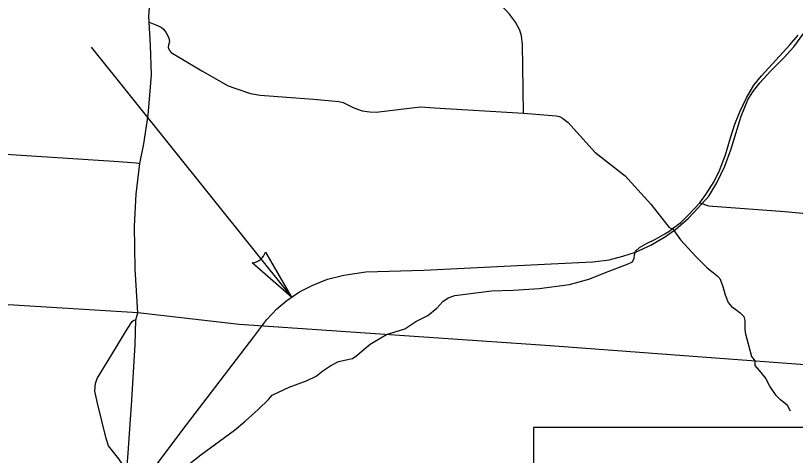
# Model space of a CAD drawing. Extents: x -22 to 431, y -18 to 160.
# Drawn here: x -18.834 to -17.504, y 24.356 to 25.106 of the extents above; entities that cross this region are included whole.
import ezdxf

# ---------------------------------------------------------------- set-up
doc = ezdxf.new("R2010")
doc.units = 0
for name, color, linetype in [('GM_X_Adjacent_County', 7, 'Continuous'), ('GM_X_Adjacent_County_Text', 7, 'Continuous'), ('GM_X_County_Road', 7, 'Continuous'), ('GM_X_County_ROW', 7, 'Continuous'), ('GM_X_Major_River_Text', 7, 'Continuous'), ('GM_X_Minor_Lake', 7, 'Continuous'), ('GM_X_Minor_River_Text', 7, 'Continuous'), ('GM_X_State_Location', 7, 'Continuous')]:
    doc.layers.add(name, color=color, linetype=linetype)

msp = doc.modelspace()

# ---------------------------------------------------------------- linework, layer by layer
at = {"layer": 'GM_X_Adjacent_County'}
for p, q in [((-18.7054, 25.0523), (-18.3634, 24.6261)), ((-18.4079, 24.7028), (-18.4079, 24.7028)), ((-18.4079, 24.7028), (-18.3634, 24.6261)), ((-18.3634, 24.6261), (-18.4306, 24.6844)), ((-18.4306, 24.6844), (-18.4306, 24.6843))]:
    msp.add_line(p, q, dxfattribs=at)
msp.add_arc((-18.4333, 24.7109), 0.0266, 275.8176, 342.4984, dxfattribs=at)
at = {"layer": 'GM_X_Adjacent_County_Text'}
for points in [[(-17.7135, 24.7429), (-17.699, 24.7535), (-17.6864, 24.7657), (-17.6764, 24.7768), (-17.6666, 24.7872), (-17.6566, 24.8009), (-17.6425, 24.8233), (-17.6335, 24.842), (-17.6232, 24.8687), (-17.6147, 24.8978), (-17.6068, 24.9209), (-17.5988, 24.9422), (-17.5873, 24.9661), (-17.5746, 24.9874), (-17.5616, 25.0036), (-17.5373, 25.0304), (-17.513, 25.0561), (-17.4989, 25.0728)], [(-18.2431, 24.5343), (-18.2294, 24.546), (-18.2205, 24.5512), (-18.2015, 24.5625), (-18.1701, 24.5723), (-18.1514, 24.5843), (-18.131, 24.595), (-18.1155, 24.6074), (-18.1052, 24.6188), (-18.0959, 24.6251), (-18.0846, 24.6289), (-18.0222, 24.6366), (-17.9853, 24.638), (-17.9407, 24.6411), (-17.8894, 24.6477), (-17.8562, 24.6566), (-17.8229, 24.67), (-17.7891, 24.6828), (-17.7819, 24.6861), (-17.7786, 24.6927), (-17.7784, 24.6984), (-17.7763, 24.7043), (-17.7696, 24.7108), (-17.7579, 24.7176), (-17.7426, 24.7251), (-17.7265, 24.7341), (-17.7178, 24.7392), (-17.7135, 24.7429)], [(-18.6444, 24.3307), (-18.6582, 24.3505), (-18.6757, 24.3727), (-18.6795, 24.385), (-18.6947, 24.445), (-18.6988, 24.4658), (-18.6979, 24.4791), (-18.6949, 24.4873), (-18.6703, 24.5281), (-18.6438, 24.5713), (-18.6356, 24.5844), (-18.6327, 24.5869), (-18.6291, 24.5876)], [(-18.6094, 24.287), (-18.5787, 24.3092), (-18.5505, 24.3315), (-18.518, 24.3574), (-18.4605, 24.3995), (-18.4433, 24.4142), (-18.4205, 24.4347), (-18.4028, 24.4517), (-18.3964, 24.4589), (-18.3859, 24.4643), (-18.3672, 24.4727), (-18.3366, 24.484), (-18.3213, 24.4913), (-18.31, 24.5002), (-18.2964, 24.5094), (-18.2833, 24.5163), (-18.2703, 24.5193), (-18.2595, 24.5215), (-18.252, 24.5266), (-18.2431, 24.5343), (-18.2431, 24.5343)]]:
    msp.add_lwpolyline(points, dxfattribs=at)
at = {"layer": 'GM_X_County_Road'}
for points in [[(-17.6396, 24.6643), (-17.6373, 24.6622), (-17.6327, 24.6579), (-17.6283, 24.646), (-17.6235, 24.6299), (-17.6182, 24.617), (-17.6126, 24.6104), (-17.6054, 24.6051), (-17.5978, 24.5991), (-17.5918, 24.5928), (-17.5898, 24.5864), (-17.5902, 24.572), (-17.5894, 24.5656), (-17.5788, 24.5247), (-17.5725, 24.5171)], [(-17.5118, 24.4317), (-17.5173, 24.4415), (-17.5294, 24.4507), (-17.5365, 24.4581), (-17.5475, 24.474), (-17.555, 24.4884), (-17.5651, 24.5012), (-17.5725, 24.5095), (-17.5725, 24.5171)]]:
    msp.add_lwpolyline(points, dxfattribs=at)
at = {"layer": 'GM_X_County_ROW'}
msp.add_lwpolyline([(-18.6437, 24.3408), (-18.6429, 24.3521), (-18.6358, 24.4504), (-18.6304, 24.5455), (-18.6291, 24.5876), (-18.6255, 24.5996), (-18.6301, 24.6742), (-18.6316, 24.7474), (-18.6286, 24.8016), (-18.6221, 24.8538), (-18.6152, 24.8875), (-18.6078, 24.9365), (-18.6025, 25.0054), (-18.6043, 25.0555), (-18.6064, 25.095), (-18.6068, 25.1047), (-18.6031, 25.1591), (-18.5941, 25.2784), (-18.5867, 25.3715), (-18.5863, 25.3761)], dxfattribs=at)
at = {"layer": 'GM_X_Major_River_Text'}
for p, q in [((-18.6255, 24.5996), (-19.116, 24.6292)), ((-18.4527, 24.5797), (-18.6255, 24.5996)), ((-17.9221, 24.5433), (-18.4527, 24.5797)), ((-16.9211, 24.4685), (-17.9221, 24.5433))]:
    msp.add_line(p, q, dxfattribs=at)
at = {"layer": 'GM_X_Minor_Lake'}
msp.add_lwpolyline([(-17.9503, 24.1237), (-16.7003, 24.1237), (-16.7003, 24.4037), (-17.9503, 24.4037)], close=True, dxfattribs=at)
at = {"layer": 'GM_X_Minor_River_Text'}
for points in [[(-17.9677, 24.9397), (-17.9688, 25.0195), (-17.9694, 25.0569), (-17.9711, 25.0718), (-17.9737, 25.0815), (-17.9811, 25.0953), (-17.9914, 25.1085), (-18.0205, 25.1403), (-18.0946, 25.2167), (-18.1303, 25.2539), (-18.1474, 25.2698), (-18.1674, 25.2853), (-18.1746, 25.2926), (-18.1813, 25.3066), (-18.1935, 25.3475), (-18.2089, 25.3861), (-18.2184, 25.4005), (-18.2332, 25.4164), (-18.2437, 25.4273)], [(-18.6064, 25.095), (-18.5949, 25.0907), (-18.5861, 25.0864), (-18.5814, 25.0824), (-18.5776, 25.0769), (-18.5749, 25.0728), (-18.5726, 25.0679), (-18.5716, 25.062), (-18.5731, 25.0557), (-18.5737, 25.0519), (-18.5718, 25.0466), (-18.5689, 25.0434), (-18.5547, 25.0348), (-18.5546, 25.0348)], [(-18.5546, 25.0348), (-18.5167, 25.0118), (-18.4714, 24.9862), (-18.46, 24.9823), (-18.4333, 24.9733), (-18.417, 24.9703), (-18.326, 24.9637), (-18.2946, 24.9608), (-18.2827, 24.9595), (-18.2755, 24.9582), (-18.2709, 24.9559), (-18.2569, 24.949), (-18.243, 24.9439), (-18.2298, 24.9419), (-18.219, 24.9417), (-18.1579, 24.9488), (-18.143, 24.9506), (-18.1197, 24.9491), (-17.9677, 24.9397), (-17.9119, 24.9352), (-17.906, 24.9339), (-17.9009, 24.9311), (-17.8916, 24.9241), (-17.846, 24.8735), (-17.7943, 24.8331), (-17.7506, 24.7846), (-17.7192, 24.7451), (-17.7164, 24.7436), (-17.7135, 24.7429)], [(-18.9356, 24.8748), (-18.9355, 24.8748), (-18.9324, 24.8762), (-18.8593, 24.8707), (-18.6669, 24.8577), (-18.6668, 24.8577)], [(-18.6668, 24.8577), (-18.6281, 24.8551), (-18.6221, 24.8538)], [(-17.6666, 24.7872), (-17.6522, 24.7818), (-17.522, 24.7721), (-17.4856, 24.7688), (-17.4803, 24.7685), (-17.4711, 24.7689), (-17.4635, 24.7687), (-17.3728, 24.7636), (-17.3636, 24.7633), (-17.3551, 24.765), (-17.3422, 24.7704), (-17.3169, 24.7849), (-17.3044, 24.7872), (-17.2498, 24.7984), (-17.2398, 24.799), (-17.2118, 24.805), (-17.1502, 24.8178), (-17.133, 24.8211), (-17.1197, 24.8215), (-17.0934, 24.8193), (-17.0813, 24.8184), (-17.0309, 24.8192), (-17.0237, 24.8193)], [(-17.7135, 24.7429), (-17.7, 24.7236), (-17.6728, 24.6949), (-17.6544, 24.6762), (-17.6462, 24.6701), (-17.6404, 24.665), (-17.6396, 24.6643)]]:
    msp.add_lwpolyline(points, dxfattribs=at)
at = {"layer": 'GM_X_State_Location'}
for points in [[(-18.5498, 24.3984), (-18.4277, 24.5585), (-18.4055, 24.588), (-18.3887, 24.6062), (-18.3716, 24.6205), (-18.3499, 24.6351), (-18.3272, 24.6466), (-18.3022, 24.6565), (-18.2741, 24.6633), (-18.2365, 24.669), (-18.1375, 24.6721), (-17.9206, 24.6831), (-17.8491, 24.6862), (-17.8215, 24.6899), (-17.7984, 24.696), (-17.7764, 24.7029), (-17.7506, 24.715), (-17.7255, 24.7295), (-17.7078, 24.7419), (-17.686, 24.761), (-17.6696, 24.7783), (-17.6513, 24.7984), (-17.6379, 24.8209), (-17.6243, 24.8497), (-17.6134, 24.8791), (-17.6033, 24.9123), (-17.5963, 24.9349), (-17.5851, 24.9624), (-17.5763, 24.9763), (-17.5646, 24.9914), (-17.5463, 25.0116), (-17.5235, 25.0344), (-17.5066, 25.0531), (-17.4894, 25.0764)], [(-19.4199, 23.4073), (-19.3673, 23.5169), (-19.3087, 23.6398), (-19.2532, 23.7554), (-19.2299, 23.8014), (-19.2152, 23.831), (-19.1994, 23.855), (-19.1872, 23.8706), (-19.1662, 23.891), (-19.142, 23.9104), (-19.1189, 23.9268), (-19.0934, 23.9403), (-19.0768, 23.9482), (-19.0048, 23.9755), (-18.8909, 24.0211), (-18.849, 24.0399), (-18.8239, 24.0562), (-18.8054, 24.0699), (-18.7831, 24.0912), (-18.7541, 24.1266), (-18.5498, 24.3984)]]:
    msp.add_lwpolyline(points, dxfattribs=at)

doc.saveas('drawing.dxf')
